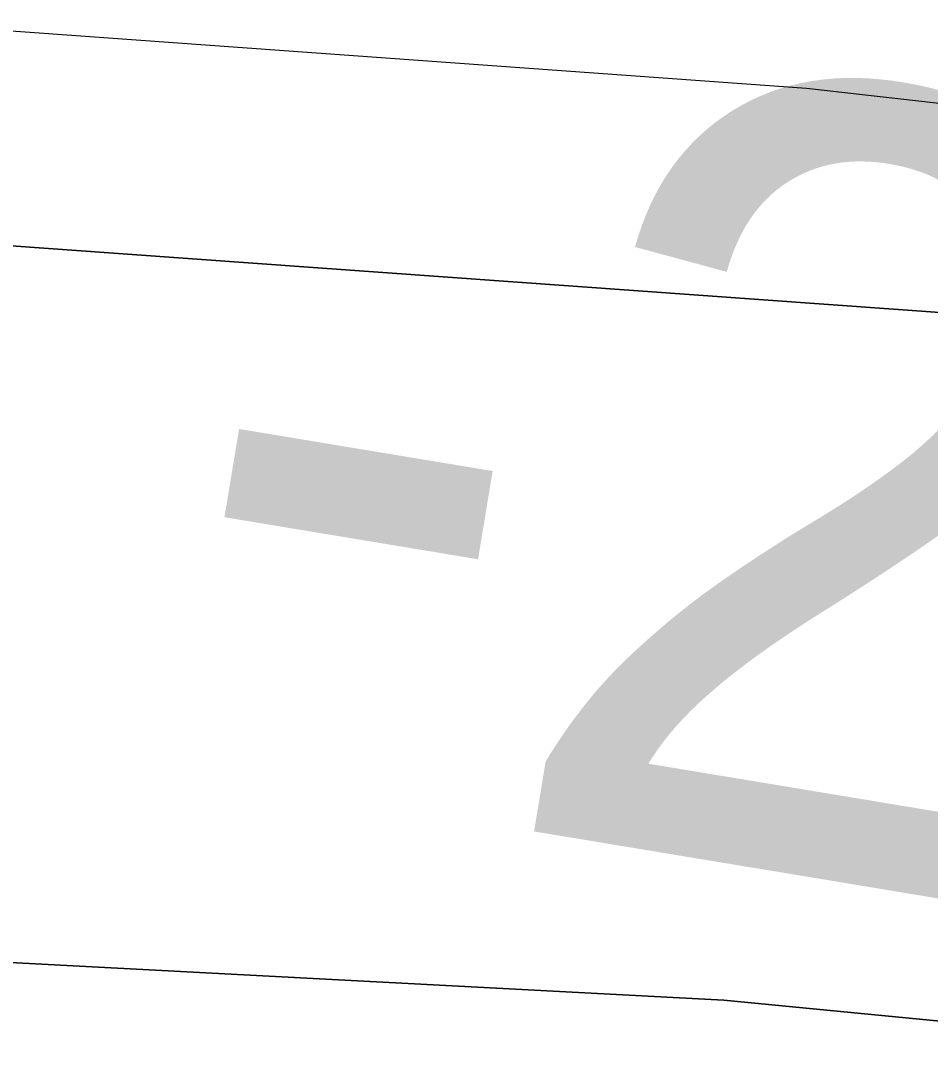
# Model space of a CAD drawing. Extents: x 3329332 to 3367211, y 631066 to 656469.
# Drawn here: x 3337870.7 to 3337948.1, y 648304.1 to 648392.4 of the extents above; entities that cross this region are included whole.
import ezdxf

# ---------------------------------------------------------------- set-up
doc = ezdxf.new("R2010")
doc.units = 0
for name, color, linetype in [('V-RIVR-EDGE', 7, 'Continuous'), ('V-RIVR-RANG', 7, 'Continuous'), ('V-TOPO-DPTH', 7, 'Continuous'), ('V-TOPO-MINR', 7, 'Continuous')]:
    doc.layers.add(name, color=color, linetype=linetype)

msp = doc.modelspace()

# ---------------------------------------------------------------- linework, layer by layer
at = {"layer": 'V-RIVR-EDGE'}
msp.add_spline([(3343636.8271070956, 646843.3989800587), (3343622.1108212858, 646851.5792317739), (3343608.9428611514, 646858.5922459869), (3343596.5399541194, 646861.3375356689), (3343585.2946953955, 646861.7531449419), (3343568.24393458, 646866.8367453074), (3343554.697763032, 646877.7287245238), (3343538.057816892, 646892.1185805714), (3343529.147033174, 646895.6308411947), (3343519.467360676, 646901.8596239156), (3343506.6900779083, 646910.0350810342), (3343488.8790585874, 646921.325408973), (3343476.1027347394, 646929.8886666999), (3343464.099135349, 646937.2866047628), (3343456.7481843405, 646944.2852351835), (3343449.7850339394, 646951.2829066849), (3343444.7484206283, 646953.23437568), (3343437.386921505, 646955.9671994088), (3343424.9830555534, 646958.3246884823), (3343409.480620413, 646962.2410513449), (3343396.697584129, 646968.089704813), (3343383.5277061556, 646974.3271178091), (3343375.7774475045, 646976.6730998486), (3343358.7228510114, 646980.205497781), (3343342.4448146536, 646984.1237784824), (3343324.996664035, 646985.3303316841), (3343315.3045255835, 646986.5177064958), (3343304.843498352, 646990.4216034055), (3343288.9638107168, 646998.60473188), (3343275.4109267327, 647006.7821068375), (3343264.954694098, 647012.6250067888), (3343248.681452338, 647018.4822905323), (3343233.954618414, 647022.3967355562), (3343209.925364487, 647028.2731976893), (3343162.260410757, 647042.3519666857), (3343147.918500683, 647045.1020509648), (3343128.926818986, 647049.4148447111), (3343116.5229530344, 647051.7723337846), (3343106.4526031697, 647056.8386736), (3343102.5793916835, 647058.7872658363), (3343086.688197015, 647062.3167870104), (3343081.258988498, 647062.3302118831), (3343073.506812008, 647063.9005927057), (3343064.593151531, 647066.249451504), (3343053.7481593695, 647071.7055097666), (3343047.940739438, 647075.5978996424), (3343041.7426421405, 647078.3278466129), (3343029.344529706, 647083.0121393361), (3343020.0488221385, 647087.6887607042), (3343006.4940203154, 647095.090534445), (3342971.6236099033, 647107.974257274), (3342951.4790744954, 647116.5557344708), (3342937.1515482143, 647125.1228278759), (3342928.2455590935, 647130.5740915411), (3342903.0586568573, 647138.7802340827), (3342877.487789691, 647148.5385379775), (3342858.8954156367, 647157.5039801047), (3342849.609297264, 647166.0586075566), (3342844.19159578, 647170.7256397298), (3342831.7934833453, 647175.4099324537), (3342823.655424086, 647177.7568734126), (3342803.887182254, 647181.6837843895), (3342796.52568313, 647184.4166081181), (3342787.2309344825, 647189.4810300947), (3342775.609382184, 647194.5512055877), (3342758.944504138, 647198.858245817), (3342732.97337041, 647203.5761007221), (3342721.3451056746, 647205.9316719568), (3342697.703652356, 647211.8071751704), (3342663.989931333, 647221.973416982), (3342635.705418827, 647232.1262339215), (3342620.593661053, 647237.2050396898), (3342601.9840264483, 647239.1900708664), (3342563.6166981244, 647249.3678197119), (3342526.798654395, 647258.7661316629), (3342490.762924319, 647270.8771300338), (3342457.056874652, 647284.1457767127), (3342444.661638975, 647289.9934712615), (3342438.029712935, 647274.1099479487), (3342415.16769651, 647281.5347357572), (3342391.925550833, 647292.0628873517), (3342329.1699355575, 647319.7520755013), (3342295.0780031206, 647333.7972823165), (3342283.068650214, 647338.8684167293), (3342254.791809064, 647352.1236385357), (3342236.19751717, 647360.3134794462), (3342218.3759497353, 647367.3380006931), (3342205.204153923, 647372.7998124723), (3342191.64743426, 647379.4259849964), (3342179.2579521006, 647387.6004831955), (3342172.2852125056, 647390.720148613), (3342149.820585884, 647402.0219835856), (3342116.8997266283, 647419.1667185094), (3342096.3664316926, 647427.3613540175), (3342074.6726116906, 647436.7222681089), (3342056.4594079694, 647442.1965458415), (3342048.7110671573, 647445.3181290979), (3342046.3909759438, 647448.0384868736), (3342044.4577264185, 647450.3700851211), (3342038.2586702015, 647452.712231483), (3342007.6463951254, 647462.4830013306), (3341964.2482070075, 647476.9390228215), (3341952.242689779, 647483.5613596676), (3341946.042674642, 647485.5157054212), (3341937.125178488, 647486.313361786), (3341928.594524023, 647486.7222586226), (3341922.397385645, 647489.8400062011), (3341906.513862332, 647496.4719322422), (3341894.505468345, 647501.9308672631), (3341878.2379801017, 647510.1149546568), (3341870.0932084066, 647509.7472913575), (3341856.9137412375, 647512.1066982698), (3341848.000080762, 647514.4555570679), (3341827.073231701, 647520.324347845), (3341821.2638939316, 647523.4411365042), (3341814.6789549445, 647526.5598430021), (3341810.025347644, 647526.571350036), (3341806.5332243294, 647525.8043790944), (3341795.289883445, 647526.9955895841), (3341774.7450814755, 647530.5366177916), (3341748.7854547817, 647539.9080799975), (3341739.1000287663, 647543.8100590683), (3341723.2049984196, 647545.7883778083), (3341703.4377155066, 647550.1030893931), (3341688.708963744, 647553.2419331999), (3341675.143613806, 647556.3779002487), (3341665.0684693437, 647559.505237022), (3341655.7785152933, 647566.5086620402), (3341650.35985489, 647570.787893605), (3341641.0583938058, 647573.1377113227), (3341619.3521078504, 647577.4572175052), (3341603.0731125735, 647580.9876975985), (3341588.7244900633, 647581.0231776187), (3341577.8641551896, 647580.2744261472), (3341570.499779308, 647581.843848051), (3341563.913881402, 647584.5747539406), (3341550.35620282, 647590.8131258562), (3341537.182489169, 647595.4993364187), (3341511.9936690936, 647602.9298777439), (3341494.1644303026, 647606.8519941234), (3341474.01126462, 647611.9432658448), (3341452.3126500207, 647619.3651768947), (3341435.647771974, 647623.672217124), (3341426.7293169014, 647624.0820728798), (3341409.6747204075, 647627.6144708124), (3341399.593822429, 647628.4150039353), (3341382.156219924, 647633.887363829), (3341364.3346524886, 647640.9118850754), (3341355.4209920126, 647643.2607438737), (3341344.179568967, 647645.2275555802), (3341336.034797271, 647644.8598922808), (3341320.5266086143, 647646.449451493), (3341290.677468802, 647651.176895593), (3341274.0145085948, 647656.2595370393), (3341268.5862589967, 647656.6607625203), (3341256.951281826, 647656.301729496), (3341232.5255970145, 647658.6889450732), (3341211.979836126, 647661.842172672), (3341186.0144559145, 647668.8868312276), (3341159.6564804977, 647673.9934456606), (3341146.4731776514, 647674.8016501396), (3341117.007043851, 647677.589132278), (3341103.433063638, 647677.2348938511), (3341097.616054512, 647677.2492776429), (3341091.8028810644, 647678.8148638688), (3341087.9296695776, 647680.7634561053), (3341085.2198599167, 647682.7091715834), (3341079.7954459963, 647684.661599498), (3341055.366884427, 647685.8854132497), (3341036.3684902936, 647687.4836027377), (3341024.7306363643, 647685.9611678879), (3341011.1547383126, 647684.8313282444), (3340999.5255146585, 647686.7990988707), (3340985.1855224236, 647690.3247843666), (3340953.8005228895, 647701.2608738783), (3340935.5930726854, 647709.0619552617), (3340923.584678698, 647714.5208902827), (3340917.0016575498, 647718.4151979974), (3340910.7968478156, 647718.4305407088), (3340908.0793667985, 647717.2738513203), (3340903.8135601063, 647717.2843994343), (3340894.5092222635, 647718.4708153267), (3340882.4893212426, 647719.2761430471), (3340860.789747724, 647726.3102534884), (3340855.75697009, 647729.812924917), (3340851.89047104, 647734.4761214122), (3340848.4060190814, 647736.811555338), (3340842.5909277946, 647737.6015403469), (3340826.314809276, 647742.2954222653), (3340811.5946877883, 647748.9244715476), (3340794.9432346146, 647758.6607202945), (3340781.396104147, 647769.1648989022), (3340774.827466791, 647778.8762157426), (3340770.949460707, 647778.8858049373), (3340766.3035247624, 647781.9997168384), (3340765.154506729, 647787.8196027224), (3340765.1631370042, 647791.3098081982), (3340761.6815618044, 647794.8086439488), (3340748.8985255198, 647800.6572974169), (3340736.8843780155, 647803.7894287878), (3340725.2589900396, 647807.3084018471), (3340719.4477344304, 647809.6495892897), (3340716.353959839, 647813.1474661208), (3340707.8348124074, 647818.2099702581), (3340686.534546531, 647829.8967290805), (3340660.9655972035, 647840.4306341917), (3340654.377781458, 647842.3859388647), (3340636.5533372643, 647848.2470582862), (3340626.477233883, 647850.986594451), (3340619.1090223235, 647851.0048139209), (3340608.2458106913, 647849.0926606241), (3340603.203443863, 647848.7173259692), (3340600.494593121, 647851.0508420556), (3340597.786701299, 647853.7721587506), (3340589.6467242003, 647855.343498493), (3340581.5086649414, 647857.6904394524), (3340569.1143881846, 647863.9259346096), (3340561.3708419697, 647868.9865209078), (3340557.892143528, 647873.6487584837), (3340534.6413675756, 647880.686704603), (3340500.541763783, 647891.6295065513), (3340470.702213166, 647900.2349567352), (3340445.522023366, 647911.1557035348), (3340419.5623966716, 647920.5271657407), (3340404.067632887, 647927.5459334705), (3340372.685510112, 647939.6454248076), (3340342.4696659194, 647952.9054412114), (3340306.057642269, 647969.6710058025), (3340282.828921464, 647985.6283659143), (3340275.0940055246, 647994.1791576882), (3340268.900702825, 647998.8481077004), (3340258.823640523, 648001.199843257), (3340240.223595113, 648007.0628805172), (3340208.8366777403, 648017.2233688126), (3340162.736351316, 648036.7275106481), (3340150.3468691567, 648044.9020088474), (3340132.923650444, 648056.1913778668), (3340120.1463676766, 648064.3668349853), (3340103.8769615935, 648071.7753211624), (3340062.4148997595, 648085.063146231), (3340020.562160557, 648097.1885283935), (3340008.159253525, 648099.9338180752), (3339970.575197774, 648113.2120539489), (3339931.446652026, 648129.2087297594), (3339889.974042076, 648138.2307481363), (3339851.5961656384, 648144.1426902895), (3339826.794187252, 648151.1844720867), (3339779.131151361, 648166.0388423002), (3339750.4607560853, 648176.9682193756), (3339726.4410913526, 648186.7226875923), (3339710.1716852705, 648194.1311737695), (3339698.5520508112, 648199.9769504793), (3339684.9905365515, 648204.6641199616), (3339657.470118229, 648210.1614117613), (3339640.4049736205, 648209.4280030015), (3339598.1414197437, 648212.2471294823), (3339566.358071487, 648218.9183712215), (3339519.0713291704, 648229.118175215), (3339492.7200661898, 648236.9393939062), (3339468.307806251, 648244.7558180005), (3339451.6400514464, 648247.899456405), (3339423.72320224, 648249.9075016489), (3339391.1489100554, 648250.3758514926), (3339356.2621980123, 648256.6669639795), (3339323.3125711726, 648262.1776806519), (3339267.0929899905, 648266.970331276), (3339191.493926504, 648276.0767345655), (3339142.6492693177, 648283.5657699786), (3339080.627062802, 648294.1898135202), (3339050.0051985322, 648300.0825772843), (3339012.788806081, 648305.2160414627), (3338936.4160592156, 648315.0999638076), (3338861.5935558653, 648324.5922498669), (3338841.0430003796, 648325.8064744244), (3338779.400923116, 648333.3271541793), (3338716.984203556, 648341.237552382), (3338619.6702238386, 648351.1732563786), (3338573.9260536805, 648357.879019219), (3338540.2008256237, 648363.3916537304), (3338502.213626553, 648370.4660387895), (3338454.128268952, 648371.3605460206), (3338406.04578811, 648373.4184550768), (3338372.6958947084, 648373.8887227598), (3338327.7215722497, 648378.2657641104), (3338302.9100046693, 648381.4295398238), (3338283.518056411, 648380.7018845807), (3338273.82495904, 648381.5014587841), (3338260.6522043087, 648386.5754699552), (3338248.6428514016, 648391.646604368), (3338238.5715426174, 648396.3251435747), (3338223.4501956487, 648397.5259432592), (3338149.397539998, 648404.6895078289), (3338106.754815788, 648410.9997987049), (3338090.4815740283, 648416.8570824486), (3338075.7662471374, 648425.4251347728), (3338068.017906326, 648428.5467180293), (3338061.041331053, 648430.1151810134), (3338050.188667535, 648432.4688344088), (3338042.0563617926, 648437.1425790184), (3338023.077146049, 648446.4967806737), (3338014.178828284, 648455.0504492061), (3338009.5482350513, 648464.3691708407), (3338008.012375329, 648470.5778162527), (3338005.6980376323, 648475.6249776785), (3338000.2832129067, 648481.4554116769), (3337993.311432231, 648484.962877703), (3337977.799407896, 648485.0012344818), (3337963.842421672, 648486.5869580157), (3337952.2227872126, 648492.4327347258), (3337934.79860958, 648503.3343031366), (3337924.3558018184, 648514.6064116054), (3337915.4689910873, 648527.8136874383), (3337906.963268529, 648538.3054000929), (3337897.6704377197, 648544.1454232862), (3337885.6534134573, 648546.1141528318), (3337868.6055294, 648552.3611550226), (3337833.747584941, 648570.2862857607), (3337831.4265348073, 648572.6188429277), (3337828.3413904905, 648579.6069252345), (3337825.256246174, 648586.595007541), (3337821.7775477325, 648591.257245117), (3337805.128012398, 648601.7690950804), (3337772.198522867, 648615.4236245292), (3337745.0716586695, 648623.2467610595), (3337725.3043757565, 648627.561472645), (3337697.3971157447, 648633.4475239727), (3337655.9264236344, 648643.2451435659), (3337633.050982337, 648645.2407228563), (3337587.683105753, 648647.2919194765), (3337530.6735395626, 648646.2694788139), (3337482.1965456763, 648645.6137425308), (3337469.4000845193, 648646.0331874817), (3337459.3258989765, 648649.5483248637), (3337449.6337605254, 648650.7356996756), (3337425.977923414, 648650.7941937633), (3337387.1921090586, 648648.5632820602), (3337346.0785321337, 648645.9503232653), (3337294.491462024, 648642.1998534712), (3337235.915350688, 648634.9764387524), (3337203.720228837, 648631.9536242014), (3337180.834239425, 648629.6833967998), (3337120.3162482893, 648621.3013748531), (3337079.5770471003, 648613.2582486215), (3337041.950798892, 648609.4732577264), (3337018.288249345, 648606.8171475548), (3336982.5914149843, 648599.1493559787), (3336951.5549003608, 648594.1846616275), (3336908.505197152, 648592.7398992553), (3336875.1648929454, 648597.088173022), (3336858.1045429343, 648598.2937673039), (3336851.1308444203, 648601.025632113), (3336844.931788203, 648603.367778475), (3336839.116696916, 648604.1577634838), (3336830.97288414, 648604.1779007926), (3336822.0457987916, 648601.0975510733), (3336811.5607985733, 648595.3064327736), (3336803.0243905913, 648593.38852596), (3336796.0430207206, 648593.017985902), (3336789.068363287, 648595.3620501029), (3336779.3743069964, 648595.773823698), (3336757.2572063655, 648590.787074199), (3336729.690759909, 648577.6699367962), (3336702.1377383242, 648569.9820079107), (3336685.851071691, 648570.4100831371), (3336673.8330885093, 648571.991012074), (3336663.7483548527, 648571.2403427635), (3336652.882266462, 648568.1647876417), (3336636.9603863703, 648559.2846893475), (3336627.2586587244, 648556.5940580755), (3336614.4593208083, 648555.8501012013), (3336584.9759264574, 648551.6571723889), (3336546.1862764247, 648547.8750582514), (3336510.1064360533, 648542.1472286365), (3336477.9017250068, 648535.2464080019), (3336448.4029879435, 648524.8486694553), (3336423.931274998, 648508.6214558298), (3336410.7115332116, 648494.6932371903), (3336400.5932373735, 648480.3695465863), (3336397.4630238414, 648469.1310002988), (3336394.711021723, 648454.0134890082), (3336388.0781367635, 648437.7421650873), (3336381.4500464, 648423.409844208), (3336375.9901524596, 648411.0136496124), (3336372.482686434, 648404.0418689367), (3336364.323530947, 648397.8571965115), (3336361.2134547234, 648394.762463), (3336359.6555398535, 648392.0516944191), (3336357.7011941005, 648385.8516792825), (3336351.0903642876, 648378.4997693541), (3336344.851033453, 648364.5542901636), (3336339.7981185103, 648359.9131488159), (3336331.2597926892, 648357.2196407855), (3336326.2116723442, 648354.5175024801), (3336319.2197543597, 648349.8811557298), (3336309.8904846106, 648340.9847558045), (3336302.5136427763, 648337.5127697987), (3336295.1348831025, 648333.2651825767), (3336286.9699740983, 648324.753706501), (3336280.3696924, 648321.6676032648), (3336267.1739236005, 648317.4343998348), (3336257.8667089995, 648317.457413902), (3336251.6618992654, 648317.4727566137), (3336242.352766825, 648316.7201694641), (3336231.4924319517, 648315.9714179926), (3336219.8584136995, 648316.0001855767), (3336194.6504152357, 648315.6747147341), (3336165.5749588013, 648319.6246397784), (3336148.122013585, 648318.8921899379), (3336131.0530332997, 648316.6075787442), (3336112.040255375, 648312.3887591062), (3336101.9488092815, 648308.9234855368), (3336086.414729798, 648300.0424283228), (3336075.546723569, 648296.1912719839), (3336060.4167463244, 648293.9018661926), (3336047.620285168, 648294.3213111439), (3336032.5056506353, 648298.2367150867), (3336021.6558638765, 648301.7537703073), (3336016.2304910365, 648303.3183976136), (3336006.536434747, 648303.7301712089), (3335978.6195855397, 648305.7382164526), (3335940.2158182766, 648301.1795421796), (3335891.725399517, 648295.0945973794), (3335848.668024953, 648290.5474301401), (3335790.1091741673, 648290.304426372), (3335753.2671574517, 648290.0077231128), (3335726.4993262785, 648286.1958824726), (3335694.691046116, 648282.7843083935), (3335674.8959545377, 648275.8528023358), (3335659.375299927, 648272.4009536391), (3335636.485474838, 648268.5795238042), (3335620.5808552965, 648266.6798364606), (3335591.8816924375, 648265.9751952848), (3335557.760033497, 648267.9985832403), (3335544.1870122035, 648268.0321454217), (3335523.2429025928, 648266.920525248), (3335504.6208020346, 648263.8641485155), (3335489.879584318, 648261.9615844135), (3335466.2323774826, 648265.5102839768), (3335442.1868219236, 648264.7941357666), (3335411.550573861, 648264.8698904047), (3335377.8042495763, 648261.8509115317), (3335309.145322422, 648254.6524287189), (3335266.481501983, 648252.4311062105), (3335243.9861899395, 648251.3233217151), (3335220.7162355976, 648250.6052556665), (3335202.4953605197, 648252.9771285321), (3335190.085741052, 648253.0078139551), (3335171.0777577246, 648250.7279973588), (3335140.040284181, 648245.3755023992), (3335097.7364556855, 648231.9070033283), (3335079.888997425, 648228.4609081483), (3335074.8475895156, 648228.4733741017), (3335068.641820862, 648228.100916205), (3335061.6614099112, 648228.1181767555), (3335052.348441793, 648225.8143871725), (3335042.2617902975, 648224.2881166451), (3335032.1655496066, 648218.883840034), (3335022.075062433, 648215.8063670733), (3335003.0651612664, 648212.7509492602), (3334965.832467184, 648211.2918030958), (3334950.711120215, 648212.4926027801), (3334915.8148189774, 648214.905709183), (3334852.211683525, 648213.5117695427), (3334793.257360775, 648210.1673198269), (3334744.7774901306, 648208.3481817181), (3334710.648159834, 648207.2691648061), (3334677.2905950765, 648204.6370276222), (3334638.509575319, 648204.3451189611), (3334608.649887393, 648204.8067563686), (3334566.769339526, 648205.6859208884), (3334543.1135024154, 648205.7444149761), (3334524.8839970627, 648204.6260823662), (3334499.6721629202, 648202.7494090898), (3334450.4205267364, 648202.4833912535), (3334410.477064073, 648202.5821599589), (3334380.228616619, 648202.6569556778), (3334353.8668055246, 648206.2123676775), (3334344.5576730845, 648205.4597805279), (3334325.5516075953, 648203.9555651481), (3334283.271752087, 648200.1820812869), (3334254.566835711, 648197.1506364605), (3334219.268350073, 648193.7476926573), (3334183.2000167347, 648192.6734703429), (3334158.3779010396, 648191.5714393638), (3334149.457528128, 648191.205693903), (3334137.0402373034, 648188.1339744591), (3334128.501911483, 648185.440466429), (3334111.044171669, 648182.7690135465), (3334081.563654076, 648179.7394865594), (3334057.1293389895, 648178.636496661), (3334040.8436312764, 648179.4523724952), (3334029.993844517, 648182.969427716), (3334019.911028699, 648182.9943596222), (3333987.3213938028, 648177.2578997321), (3333955.1224362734, 648172.6838827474), (3333933.013006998, 648170.799538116), (3333908.970328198, 648171.2467917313), (3333889.5831745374, 648172.4581395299), (3333868.256058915, 648173.2864813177), (3333818.617581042, 648173.4092230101), (3333772.0776723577, 648171.973090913), (3333733.678699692, 648169.3534196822), (3333687.913433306, 648167.5275691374), (3333647.9594225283, 648163.3605311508), (3333617.3135852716, 648159.5582797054), (3333590.539041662, 648153.0318348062), (3333562.604931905, 648148.059469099), (3333531.5645816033, 648141.5435723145), (3333511.0063547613, 648139.6553920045), (3333488.8978844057, 648138.1588479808), (3333475.711704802, 648137.8036506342), (3333461.743211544, 648134.7357668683), (3333439.4028820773, 648130.067855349)], degree=3, dxfattribs=at)
at = {"layer": 'V-TOPO-DPTH'}
for points in [[(3339316.153767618, 648151.4587064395), (3338836.843545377, 648216.8387125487), (3338801.009225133, 648221.9090623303), (3338765.2114367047, 648227.2175623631), (3338729.4684459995, 648232.883287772), (3338693.76198711, 648238.7871634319), (3338668.0704922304, 648243.1670239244), (3338619.5529304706, 648251.481225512), (3338571.045021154, 648259.8510823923), (3338522.5515905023, 648268.3044222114), (3338474.0678122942, 648276.8134173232), (3337986.284111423, 648362.853183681), (3337977.7555562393, 648364.2782085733), (3337969.212009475, 648365.6001977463), (3337960.645975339, 648366.7676333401), (3336978.1150619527, 648437.3655455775)], [(3336978.1150619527, 648437.3655455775), (3337960.645975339, 648366.7676333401), (3337969.212009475, 648365.6001977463), (3337977.7555562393, 648364.2782085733), (3337986.284111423, 648362.853183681), (3338474.0678122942, 648276.8134173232), (3338522.5515905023, 648268.3044222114), (3338571.045021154, 648259.8510823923), (3338619.5529304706, 648251.481225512), (3338668.0704922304, 648243.1670239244), (3338693.76198711, 648238.7871634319), (3338729.4684459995, 648232.883287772), (3338765.2114367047, 648227.2175623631), (3338801.009225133, 648221.9090623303), (3338836.843545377, 648216.8387125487), (3339316.153767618, 648151.4587064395)], [(3339011.55421175, 648138.8889914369), (3338960.06198872, 648147.3047570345), (3338908.48614522, 648155.1918674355), (3338856.854554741, 648162.726541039), (3338776.3776592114, 648174.0493796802), (3338764.951755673, 648175.7156385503), (3338753.5379287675, 648177.4584082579), (3338742.142216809, 648179.315944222), (3338730.758581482, 648181.2499910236), (3338317.391919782, 648253.6215960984), (3338257.9021239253, 648263.6961375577), (3338198.3433277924, 648273.3284346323), (3338138.6810312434, 648282.2973651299), (3338078.9497344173, 648290.8240512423), (3338016.6731175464, 648299.3607690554), (3337988.0003732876, 648303.0233249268), (3337959.290337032, 648306.3341646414), (3337930.524362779, 648309.1174301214), (3337005.482805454, 648357.9925731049)], [(3337005.482805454, 648357.9925731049), (3337930.524362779, 648309.1174301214), (3337959.290337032, 648306.3341646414), (3337988.0003732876, 648303.0233249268), (3338016.6731175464, 648299.3607690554), (3338078.9497344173, 648290.8240512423), (3338138.6810312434, 648282.2973651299), (3338198.3433277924, 648273.3284346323), (3338257.9021239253, 648263.6961375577), (3338317.391919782, 648253.6215960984), (3338730.758581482, 648181.2499910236), (3338742.142216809, 648179.315944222), (3338753.5379287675, 648177.4584082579), (3338764.951755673, 648175.7156385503), (3338776.3776592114, 648174.0493796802), (3338856.854554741, 648162.726541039), (3338908.48614522, 648155.1918674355), (3338960.06198872, 648147.3047570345), (3339011.55421175, 648138.8889914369)]]:
    msp.add_lwpolyline(points, dxfattribs=at)
at = {"layer": 'V-TOPO-MINR'}
for points in [[(3339114.346689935, 648196.0088264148), (3338821.7510590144, 648238.0674986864), (3338795.5703590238, 648241.9718252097), (3338769.4193713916, 648246.0598661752), (3338743.3129522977, 648250.4234788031), (3338717.236245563, 648254.9708058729), (3338592.871949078, 648277.3341997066), (3338504.6059529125, 648293.0311290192), (3338416.3007164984, 648308.501511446), (3338327.9366197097, 648323.632073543), (3338239.5332826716, 648338.536088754), (3338006.4428074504, 648377.3721249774), (3337989.273657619, 648380.0692770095), (3337972.0757573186, 648382.5534444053), (3337954.8347313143, 648384.7181348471), (3337937.56495484, 648386.6698406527), (3337013.3624604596, 648453.0603778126)], [(3339316.153767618, 648151.4587064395), (3338836.843545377, 648216.8387125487), (3338801.009225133, 648221.9090623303), (3338765.2114367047, 648227.2175623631), (3338729.4684459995, 648232.883287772), (3338693.76198711, 648238.7871634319), (3338668.0704922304, 648243.1670239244), (3338619.5529304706, 648251.481225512), (3338571.045021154, 648259.8510823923), (3338522.5515905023, 648268.3044222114), (3338474.0678122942, 648276.8134173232), (3337986.284111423, 648362.853183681), (3337977.7555562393, 648364.2782085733), (3337969.212009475, 648365.6001977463), (3337960.645975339, 648366.7676333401), (3336978.1150619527, 648437.3655455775)], [(3339011.55421175, 648138.8889914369), (3338960.06198872, 648147.3047570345), (3338908.48614522, 648155.1918674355), (3338856.854554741, 648162.726541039), (3338776.3776592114, 648174.0493796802), (3338764.951755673, 648175.7156385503), (3338753.5379287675, 648177.4584082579), (3338742.142216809, 648179.315944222), (3338730.758581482, 648181.2499910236), (3338317.391919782, 648253.6215960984), (3338257.9021239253, 648263.6961375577), (3338198.3433277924, 648273.3284346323), (3338138.6810312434, 648282.2973651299), (3338078.9497344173, 648290.8240512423), (3338016.6731175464, 648299.3607690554), (3337988.0003732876, 648303.0233249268), (3337959.290337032, 648306.3341646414), (3337930.524362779, 648309.1174301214), (3337005.482805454, 648357.9925731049)]]:
    msp.add_lwpolyline(points, dxfattribs=at)

# ---------------------------------------------------------------- texts
at = {"layer": 'V-RIVR-RANG'}
msp.add_text('-26', height=67.00000000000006, rotation=350.59333333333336, dxfattribs=at).set_placement((3337880.4928847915, 648329.0761778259))

doc.saveas('drawing.dxf')
